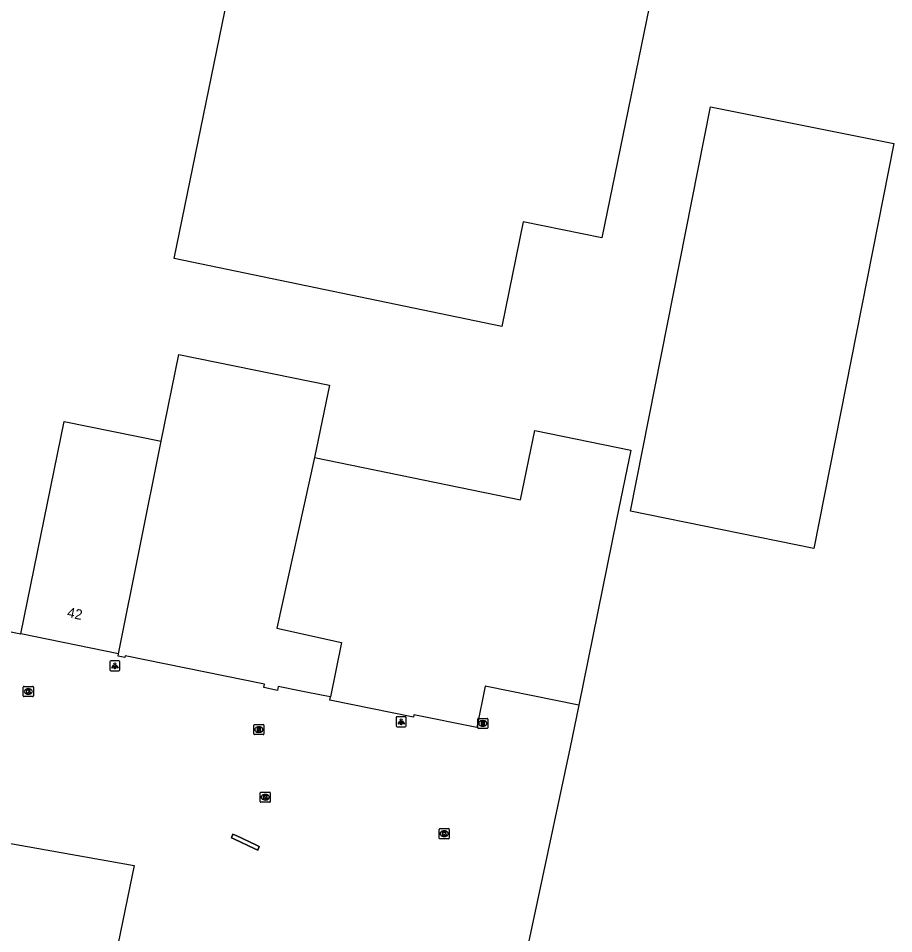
# Model space of a CAD drawing. Extents: x 157692 to 159670, y 381454 to 383289.
# Drawn here: x 158928.4 to 159014.7, y 382835 to 382925.3 of the extents above; entities that cross this region are included whole.
import ezdxf

# ---------------------------------------------------------------- set-up
doc = ezdxf.new("R2010")
doc.units = 0
for name, color, linetype in [('IMGEO_Kolk', 7, 'Continuous'), ('IMGEO_Lichtpunt', 7, 'Continuous'), ('IMGEO_Pand', 7, 'Continuous'), ('IMGEO_Pand_nummerreeks', 7, 'Continuous'), ('IMGEO_Pijler', 7, 'Continuous'), ('IMGEO_Rijbaan_lokaal_open', 7, 'Continuous'), ('IMGEO_Rioolput', 7, 'Continuous')]:
    doc.layers.add(name, color=color, linetype=linetype)

msp = doc.modelspace()

# ---------------------------------------------------------------- linework, layer by layer
at = {"layer": 'IMGEO_Kolk'}
for p, q in [((158928.93, 382858.49), (158928.93, 382859.342)), ((158929.005, 382859.416), (158929.857, 382859.416)), ((158929.418, 382859.196), (158929.443, 382859.196)), ((158929.931, 382859.342), (158929.931, 382858.49)), ((158929.857, 382858.416), (158929.005, 382858.416)), ((158929.441, 382858.636), (158929.416, 382858.636)), ((158952.355, 382848.995), (158953.207, 382848.995)), ((158952.28, 382848.069), (158952.28, 382848.921)), ((158952.791, 382848.215), (158952.766, 382848.215)), ((158952.768, 382848.775), (158952.793, 382848.775)), ((158953.281, 382848.921), (158953.281, 382848.069)), ((158953.207, 382847.995), (158952.355, 382847.995)), ((158969.999, 382845.396), (158970.851, 382845.396)), ((158969.924, 382844.47), (158969.924, 382845.322)), ((158970.435, 382844.616), (158970.41, 382844.616)), ((158970.412, 382845.176), (158970.437, 382845.176)), ((158970.925, 382845.322), (158970.925, 382844.47)), ((158970.851, 382844.396), (158969.999, 382844.396))]:
    msp.add_line(p, q, dxfattribs=at)
for points in [[(158928.93, 382858.49), (158928.93, 382859.342)], [(158929.005, 382859.416), (158929.857, 382859.416)], [(158929.251, 382859.116), (158929.374, 382859.116), (158929.374, 382858.965), (158929.504, 382859.116), (158929.668, 382859.116), (158929.522, 382858.965), (158929.675, 382858.716), (158929.523, 382858.716), (158929.438, 382858.88), (158929.374, 382858.813), (158929.374, 382858.716), (158929.251, 382858.716), (158929.251, 382859.116)], [(158929.931, 382859.342), (158929.931, 382858.49)], [(158929.857, 382858.416), (158929.005, 382858.416)], [(158952.355, 382848.995), (158953.207, 382848.995)], [(158952.28, 382848.069), (158952.28, 382848.921)], [(158952.601, 382848.695), (158952.724, 382848.695), (158952.724, 382848.544), (158952.854, 382848.695), (158953.018, 382848.695), (158952.872, 382848.544), (158953.025, 382848.295), (158952.873, 382848.295), (158952.788, 382848.459), (158952.724, 382848.392), (158952.724, 382848.295), (158952.601, 382848.295), (158952.601, 382848.695)], [(158953.281, 382848.921), (158953.281, 382848.069)], [(158953.207, 382847.995), (158952.355, 382847.995)], [(158969.999, 382845.396), (158970.851, 382845.396)], [(158969.924, 382844.47), (158969.924, 382845.322)], [(158970.245, 382845.096), (158970.368, 382845.096), (158970.368, 382844.945), (158970.498, 382845.096), (158970.662, 382845.096), (158970.516, 382844.945), (158970.669, 382844.696), (158970.517, 382844.696), (158970.432, 382844.86), (158970.368, 382844.793), (158970.368, 382844.696), (158970.245, 382844.696), (158970.245, 382845.096)], [(158970.925, 382845.322), (158970.925, 382844.47)], [(158970.851, 382844.396), (158969.999, 382844.396)]]:
    msp.add_lwpolyline(points, dxfattribs=at)
for centre, start, end in [((158929.007, 382859.34), 91.55205, 178.44795), ((158929.007, 382859.34), 91.55205, 178.44795), ((158929.855, 382859.34), 1.55205, 88.44795), ((158929.855, 382859.34), 1.55205, 88.44795), ((158929.007, 382858.492), 181.55205, 268.44795), ((158929.007, 382858.492), 181.55205, 268.44795), ((158929.855, 382858.492), 271.55205, 358.44795), ((158929.855, 382858.492), 271.55205, 358.44795), ((158952.357, 382848.919), 91.55205, 178.44795), ((158952.357, 382848.919), 91.55205, 178.44795), ((158953.205, 382848.919), 1.55205, 88.44795), ((158953.205, 382848.919), 1.55205, 88.44795), ((158952.357, 382848.071), 181.55205, 268.44795), ((158952.357, 382848.071), 181.55205, 268.44795), ((158953.205, 382848.071), 271.55205, 358.44795), ((158953.205, 382848.071), 271.55205, 358.44795), ((158970.001, 382845.32), 91.55205, 178.44795), ((158970.001, 382845.32), 91.55205, 178.44795), ((158970.849, 382845.32), 1.55205, 88.44795), ((158970.849, 382845.32), 1.55205, 88.44795), ((158970.001, 382844.472), 181.55205, 268.44795), ((158970.001, 382844.472), 181.55205, 268.44795), ((158970.849, 382844.472), 271.55205, 358.44795), ((158970.849, 382844.472), 271.55205, 358.44795)]:
    msp.add_arc(centre, 0.0765, start, end, dxfattribs=at)
for centre, major_axis, ratio, start_param, end_param in [((158929.417, 382858.916), (-0.387, 0.002), 0.722429, 4.712389, 7.853982), ((158929.442, 382858.916), (-0.39, 0.002), 0.717154, 1.570796, 4.712389), ((158952.767, 382848.495), (-0.387, 0.002), 0.722429, 4.712389, 7.853982), ((158952.792, 382848.495), (-0.39, 0.002), 0.717154, 1.570796, 4.712389), ((158970.411, 382844.896), (-0.387, 0.002), 0.722429, 4.712389, 7.853982), ((158970.436, 382844.896), (-0.39, 0.002), 0.717154, 1.570796, 4.712389)]:
    msp.add_ellipse(centre, major_axis=major_axis, ratio=ratio, start_param=start_param, end_param=end_param, dxfattribs=at)
at = {"layer": 'IMGEO_Lichtpunt'}
for p, q in [((158937.458, 382861.845), (158937.458, 382861.038)), ((158937.458, 382861.845), (158937.458, 382861.038)), ((158938.36, 382861.94), (158937.552, 382861.94)), ((158938.36, 382861.94), (158937.552, 382861.94)), ((158938.454, 382861.038), (158938.454, 382861.845)), ((158938.454, 382861.038), (158938.454, 382861.845)), ((158937.552, 382860.944), (158938.36, 382860.944)), ((158937.552, 382860.944), (158938.36, 382860.944)), ((158965.686, 382856.336), (158965.686, 382855.529)), ((158965.686, 382856.336), (158965.686, 382855.529)), ((158966.588, 382856.431), (158965.78, 382856.431)), ((158966.588, 382856.431), (158965.78, 382856.431)), ((158966.682, 382855.529), (158966.682, 382856.336)), ((158966.682, 382855.529), (158966.682, 382856.336)), ((158965.78, 382855.435), (158966.588, 382855.435)), ((158965.78, 382855.435), (158966.588, 382855.435))]:
    msp.add_line(p, q, dxfattribs=at)
for points in [[(158937.832, 382861.509), (158937.871, 382861.481), (158937.683, 382861.219), (158937.645, 382861.246), (158937.832, 382861.509)], [(158937.934, 382861.461), (158937.981, 382861.461), (158937.981, 382861.139), (158937.934, 382861.139), (158937.934, 382861.461)], [(158938.044, 382861.481), (158938.082, 382861.508), (158938.269, 382861.246), (158938.23, 382861.218), (158938.044, 382861.481)], [(158966.06, 382856), (158966.099, 382855.972), (158965.911, 382855.71), (158965.873, 382855.737), (158966.06, 382856)], [(158966.162, 382855.952), (158966.209, 382855.952), (158966.209, 382855.63), (158966.162, 382855.63), (158966.162, 382855.952)], [(158966.272, 382855.972), (158966.31, 382855.999), (158966.497, 382855.737), (158966.458, 382855.709), (158966.272, 382855.972)]]:
    msp.add_lwpolyline(points, dxfattribs=at)
for centre in [(158937.957, 382861.643), (158966.185, 382856.134)]:
    msp.add_circle(centre, 0.0994, dxfattribs=at)
for centre, start, end in [((158937.552, 382861.845), 90, 180), ((158937.552, 382861.845), 90, 180), ((158938.36, 382861.845), 0, 90), ((158938.36, 382861.845), 0, 90), ((158937.552, 382861.038), 180, 270), ((158937.552, 382861.038), 180, 270), ((158938.36, 382861.038), 270, 0), ((158938.36, 382861.038), 270, 360), ((158965.78, 382856.336), 90, 180), ((158965.78, 382856.336), 90, 180), ((158966.588, 382856.336), 0, 90), ((158966.588, 382856.336), 0, 90), ((158965.78, 382855.529), 180, 270), ((158965.78, 382855.529), 180, 270), ((158966.588, 382855.529), 270, 0), ((158966.588, 382855.529), 270, 360)]:
    msp.add_arc(centre, 0.0946, start, end, dxfattribs=at)
at = {"layer": 'IMGEO_Pand'}
for points in [[(158991.911, 382932.637), (158985.971, 382903.624), (158978.212, 382905.212), (158976.099, 382894.896), (158943.805, 382901.6), (158954.007, 382951.447)], [(158996.663, 382916.543), (159014.728, 382912.919), (159006.863, 382872.997), (158988.784, 382876.678), (158996.663, 382916.543)], [(158942.538, 382883.583), (158944.275, 382892.121), (158959.104, 382889.104), (158957.652, 382881.967)], [(158928.694, 382864.599), (158932.953, 382885.533), (158942.538, 382883.583)], [(158957.652, 382881.967), (158977.95, 382877.805), (158979.354, 382884.653), (158988.815, 382882.713), (158987.411, 382875.865), (158983.687, 382857.557)], [(158938.318, 382862.641), (158942.538, 382883.583)], [(158957.652, 382881.967), (158953.93, 382865.149), (158960.306, 382863.738), (158959.215, 382858.377)], [(158938.318, 382862.641), (158928.694, 382864.599)], [(158959.215, 382858.377), (158958.477, 382858.527), (158956.329, 382858.964), (158954.067, 382859.424), (158953.986, 382859.023), (158952.64, 382859.296), (158952.708, 382859.627), (158938.965, 382862.423), (158938.935, 382862.275), (158938.271, 382862.41), (158938.318, 382862.641)], [(158983.687, 382857.557), (158974.467, 382859.433), (158973.637, 382855.356), (158967.437, 382856.617), (158967.388, 382856.379), (158959.15, 382858.055), (158959.215, 382858.377)]]:
    msp.add_lwpolyline(points, dxfattribs=at)
at = {"layer": 'IMGEO_Pijler'}
msp.add_lwpolyline([(158949.903, 382844.706), (158949.603, 382844.846), (158949.442, 382844.501), (158949.746, 382844.359), (158951.684, 382843.456), (158952.038, 382843.291), (158952.199, 382843.636), (158951.84, 382843.803)], close=True, dxfattribs=at)
at = {"layer": 'IMGEO_Rijbaan_lokaal_open'}
for points in [[(158741.814, 382902.631), (158743.305, 382902.315), (158752.608, 382900.395), (158755.153, 382899.87), (158797.872, 382891.188), (158847.755, 382881.049), (158857.145, 382879.141), (158928.694, 382864.599)], [(158983.687, 382857.557), (158982.826, 382853.444), (158976.329, 382822.928)], [(158889.179, 382851.259), (158907.159, 382847.581), (158939.868, 382841.756), (158938.059, 382833.001), (158939.442, 382832.694), (158947.618, 382830.919), (158948.239, 382831.158)], [(158949.603, 382844.846), (158949.903, 382844.706), (158951.84, 382843.803), (158952.199, 382843.636), (158952.038, 382843.291), (158951.684, 382843.456), (158949.746, 382844.359), (158949.442, 382844.501), (158949.603, 382844.846)]]:
    msp.add_lwpolyline(points, dxfattribs=at)
at = {"layer": 'IMGEO_Rioolput'}
for p, q in [((158973.725, 382855.342), (158973.725, 382856.194)), ((158973.8, 382856.268), (158974.652, 382856.268)), ((158974.726, 382856.194), (158974.726, 382855.342)), ((158951.656, 382854.737), (158951.656, 382855.589)), ((158951.731, 382855.663), (158952.583, 382855.663)), ((158952.144, 382855.443), (158952.169, 382855.443)), ((158952.657, 382855.589), (158952.657, 382854.737)), ((158974.652, 382855.268), (158973.8, 382855.268)), ((158974.236, 382855.488), (158974.211, 382855.488)), ((158974.213, 382856.048), (158974.238, 382856.048)), ((158952.583, 382854.663), (158951.731, 382854.663)), ((158952.167, 382854.883), (158952.142, 382854.883))]:
    msp.add_line(p, q, dxfattribs=at)
for points in [[(158973.725, 382855.342), (158973.725, 382856.194)], [(158973.8, 382856.268), (158974.652, 382856.268)], [(158974.726, 382856.194), (158974.726, 382855.342)], [(158951.656, 382854.737), (158951.656, 382855.589)], [(158951.731, 382855.663), (158952.583, 382855.663)], [(158952.245, 382855.361), (158951.993, 382855.363), (158951.993, 382854.963)], [(158952.171, 382855.282), (158952.117, 382855.282), (158952.117, 382855.201)], [(158952.657, 382855.589), (158952.657, 382854.737)], [(158974.652, 382855.268), (158973.8, 382855.268)], [(158974.314, 382855.966), (158974.062, 382855.968), (158974.062, 382855.568)], [(158974.062, 382855.568), (158974.186, 382855.568), (158974.186, 382855.73), (158974.197, 382855.73)], [(158974.24, 382855.887), (158974.186, 382855.887), (158974.186, 382855.806)], [(158974.186, 382855.806), (158974.238, 382855.806)], [(158974.244, 382855.701), (158974.315, 382855.568), (158974.455, 382855.568), (158974.39, 382855.694)], [(158952.583, 382854.663), (158951.731, 382854.663)], [(158951.993, 382854.963), (158952.117, 382854.963), (158952.117, 382855.125), (158952.128, 382855.125)], [(158952.117, 382855.201), (158952.169, 382855.201)], [(158952.175, 382855.096), (158952.246, 382854.963), (158952.386, 382854.963), (158952.321, 382855.089)]]:
    msp.add_lwpolyline(points, dxfattribs=at)
for centre, radius, start, end in [((158973.802, 382856.192), 0.0765, 91.55205, 178.44795), ((158973.802, 382856.192), 0.0765, 91.55205, 178.44795), ((158974.65, 382856.192), 0.0765, 1.55205, 88.44795), ((158974.65, 382856.192), 0.0765, 1.55205, 88.44795), ((158951.733, 382855.587), 0.0765, 91.55205, 178.44795), ((158951.733, 382855.587), 0.0765, 91.55205, 178.44795), ((158952.177, 382855.186), 0.0964, 77.00612, 93.18647), ((158952.191, 382855.243), 0.0378, 276.66336, 79.67722), ((158952.244, 382855.251), 0.109, 350.36119, 89.41601), ((158952.581, 382855.587), 0.0765, 1.55205, 88.44795), ((158952.581, 382855.587), 0.0765, 1.55205, 88.44795), ((158973.802, 382855.344), 0.0765, 181.55205, 268.44795), ((158973.802, 382855.344), 0.0765, 181.55205, 268.44795), ((158974.196, 382855.677), 0.0533, 26.02933, 88.69889), ((158974.222, 382855.995), 0.19, 274.7715, 282.96867), ((158974.246, 382855.791), 0.0964, 77.00612, 93.18647), ((158974.26, 382855.848), 0.0378, 276.66336, 79.67722), ((158974.313, 382855.856), 0.109, 350.36119, 89.41601), ((158974.311, 382855.856), 0.112, 277.58423, 350.98172), ((158974.295, 382855.641), 0.108, 29.51342, 73.79051), ((158974.65, 382855.344), 0.0765, 271.55205, 358.44795), ((158974.65, 382855.344), 0.0765, 271.55205, 358.44795), ((158951.733, 382854.739), 0.0765, 181.55205, 268.44795), ((158951.733, 382854.739), 0.0765, 181.55205, 268.44795), ((158952.127, 382855.072), 0.0533, 26.02933, 88.69889), ((158952.153, 382855.39), 0.19, 274.7715, 282.96867), ((158952.242, 382855.251), 0.112, 277.58423, 350.98172), ((158952.226, 382855.036), 0.108, 29.51342, 73.79051), ((158952.581, 382854.739), 0.0765, 271.55205, 358.44795), ((158952.581, 382854.739), 0.0765, 271.55205, 358.44795)]:
    msp.add_arc(centre, radius, start, end, dxfattribs=at)
for centre, major_axis, ratio, start_param, end_param in [((158952.143, 382855.163), (-0.387, 0.002), 0.722429, 4.712389, 7.853982), ((158952.168, 382855.163), (-0.39, 0.002), 0.717154, 1.570796, 4.712389), ((158974.212, 382855.768), (-0.387, 0.002), 0.722429, 4.712389, 7.853982), ((158974.237, 382855.768), (-0.39, 0.002), 0.717154, 1.570796, 4.712389)]:
    msp.add_ellipse(centre, major_axis=major_axis, ratio=ratio, start_param=start_param, end_param=end_param, dxfattribs=at)

# ---------------------------------------------------------------- texts
at = {"layer": 'IMGEO_Pand_nummerreeks'}
msp.add_text('42', height=1, rotation=348.50014, dxfattribs=at).set_placement((158933.196, 382866.255))

doc.saveas('drawing.dxf')
